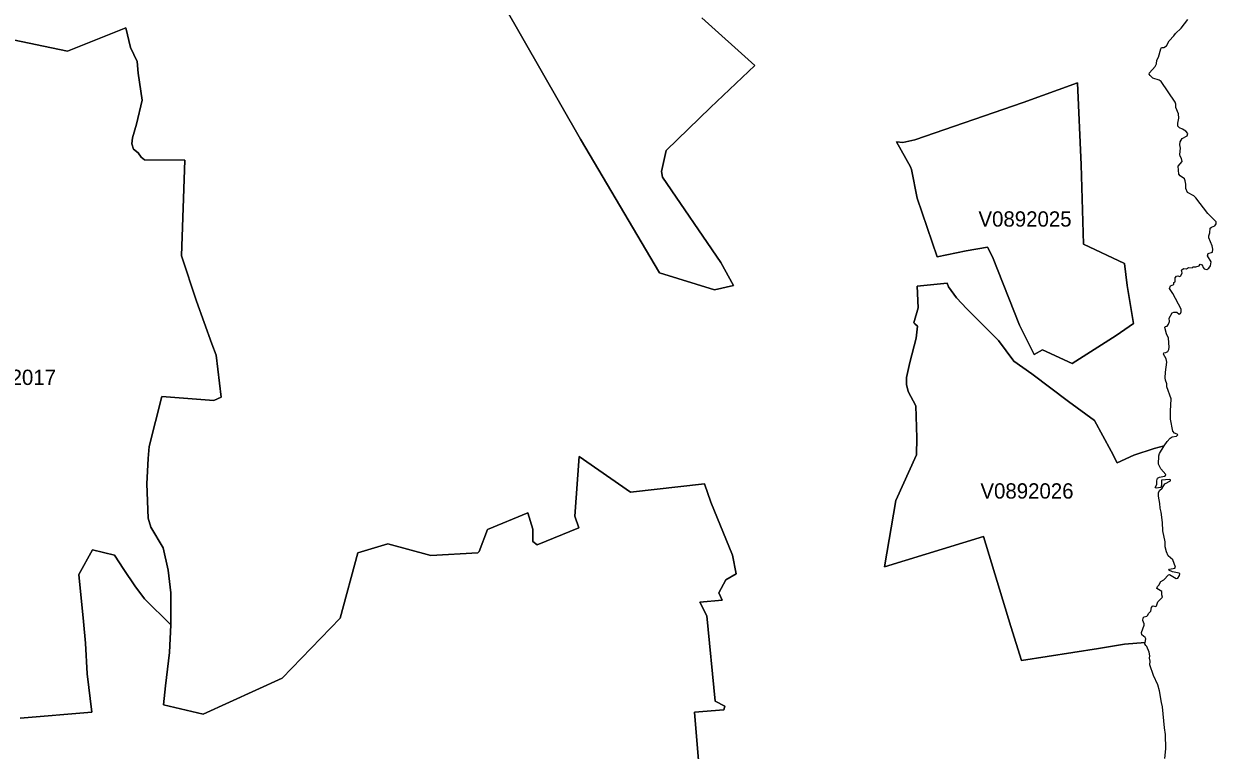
# Model space of a CAD drawing. Extents: x 369010 to 735936, y 6377141 to 6616555.
# Drawn here: x 607570 to 615379, y 6469456 to 6474207 of the extents above; entities that cross this region are included whole.
import ezdxf
from ezdxf.enums import TextEntityAlignment as Align

# ---------------------------------------------------------------- set-up
doc = ezdxf.new("R2010")
doc.units = 0
doc.header["$LTSCALE"] = 40
doc.layers.add('3', color=7, linetype='Continuous', lineweight=13)
doc.layers.add('4', color=7, linetype='Continuous')

msp = doc.modelspace()

# ---------------------------------------------------------------- linework, layer by layer
at = {"layer": '3'}
for points in [[(612009.79, 6474246.32), (612358.35, 6473935.17), (612066.4, 6473661.1), (611776.1, 6473379.25), (611746.31, 6473242.37), (611753.76, 6473203.65), (612134.92, 6472645.07), (612218.33, 6472494.63), (612093.21, 6472467.81), (611732.91, 6472579.53), (611216.2, 6473452.23), (610708.44, 6474336.85)], [(610708.44, 6474336.85), (611216.2, 6473452.23), (611732.91, 6472579.53), (612093.21, 6472467.81), (612218.33, 6472494.63), (612134.92, 6472645.07), (611753.76, 6473203.65), (611746.31, 6473242.37), (611776.1, 6473379.25), (612066.4, 6473661.1), (612358.35, 6473935.17), (612009.79, 6474246.32)], [(607546.48, 6469664.84), (608015.19, 6469702.91), (607985.07, 6469954.97), (607973.48, 6470154.57), (607960.24, 6470297.73), (607929.96, 6470605.73), (608020.49, 6470766.27), (608163.32, 6470730.68), (608225.38, 6470637.67), (608298.04, 6470530.26), (608360.93, 6470445.19), (608532.72, 6470275.88), (608533.55, 6470483.75), (608516.5, 6470633.2), (608483.73, 6470778.68), (608401.31, 6470915.06), (608385.59, 6470972.65), (608376.32, 6471198.07), (608385.42, 6471364.73), (608392.04, 6471442.02), (608473.31, 6471769.72), (608815.24, 6471743.4), (608862.41, 6471764.42), (608829.64, 6472039.66), (608802.16, 6472112.97), (608700.05, 6472392.51), (608603.06, 6472688.76), (608624.08, 6473316.52), (608360.76, 6473317.84), (608338.42, 6473336.21), (608319.39, 6473364.35), (608289.27, 6473386.53), (608277.35, 6473423.27), (608281.32, 6473461.34), (608308.79, 6473551.7), (608344.21, 6473707.61), (608319.39, 6473885.85), (608311.44, 6473961.98), (608268.25, 6474053.67), (608238.12, 6474182.11), (607856.8, 6474028.68), (607448.67, 6474114.25)], [(607448.67, 6474114.25), (607856.8, 6474028.68), (608238.12, 6474182.11), (608268.25, 6474053.67), (608311.44, 6473961.98), (608319.39, 6473885.85), (608344.21, 6473707.61), (608308.79, 6473551.7), (608281.32, 6473461.34), (608277.35, 6473423.27), (608289.27, 6473386.53), (608319.39, 6473364.35), (608338.42, 6473336.21), (608360.76, 6473317.84), (608624.08, 6473316.52), (608603.06, 6472688.76), (608700.05, 6472392.51), (608802.16, 6472112.97), (608829.64, 6472039.66), (608862.41, 6471764.42), (608815.24, 6471743.4), (608473.31, 6471769.72), (608392.04, 6471442.02), (608385.42, 6471364.73), (608376.32, 6471198.07), (608385.59, 6470972.65), (608401.31, 6470915.06), (608483.73, 6470778.68)], [(615152.72, 6473325.46), (615142.45, 6473341.35), (615140.47, 6473351.94), (615145.1, 6473393.64), (615141.46, 6473415.33), (615143.12, 6473435.52), (615155.36, 6473458.36), (615189.62, 6473474.58), (615192.93, 6473490.46), (615180.52, 6473506.02), (615158.01, 6473519.43), (615137.82, 6473527.04), (615128.55, 6473537.63), (615127.56, 6473558.82), (615134.51, 6473591.26), (615131.86, 6473619.06), (615114.32, 6473659.28), (615113.99, 6473682.45), (615109.35, 6473696.02), (615018.82, 6473831.24), (615006.24, 6473839.18), (614964.21, 6473852.09), (614945.67, 6473869.96), (614940.37, 6473879.23), (614941.37, 6473887.18), (614978.44, 6473928.39), (614988.04, 6473946.92), (614991.02, 6473969.1), (615001.94, 6473990.62), (615016.84, 6474045.07), (615021.14, 6474052.02), (615036.04, 6474053.34), (615054.24, 6474063.6), (615071.95, 6474096.71), (615101.74, 6474128.81), (615112.33, 6474144.87), (615150.4, 6474178.3), (615194.26, 6474235.23)], [(614412.58, 6471737.28), (614583.05, 6471613.32), (614690.3, 6471411.73), (614729.69, 6471335.44), (614840.58, 6471385.58), (614972.98, 6471428.45), (615039.01, 6471446.16), (615056.89, 6471474.96), (615076.58, 6471495.81), (615090.16, 6471504.75), (615119.95, 6471510.71), (615127.23, 6471518.65), (615123.92, 6471523.95), (615106.71, 6471529.9), (615095.45, 6471542.81), (615080.23, 6471620.43), (615079.56, 6471674.39), (615085.19, 6471754), (615055.9, 6471832.61), (615055.56, 6471851.81), (615047.29, 6471875.64), (615044.97, 6471891.53), (615046.3, 6471928.44), (615054.74, 6471993.98), (615050.93, 6472015.82), (615033.39, 6472046.44), (615035.37, 6472055.88), (615049.94, 6472057.03), (615062.35, 6472063.99), (615069.63, 6472077.23), (615071.95, 6472091.79), (615066.32, 6472150.05), (615054.24, 6472179.01), (615042.32, 6472220.55), (615043.98, 6472226.68), (615057.22, 6472230.32), (615065.99, 6472242.23), (615072.28, 6472260.44), (615070.63, 6472281.62), (615091.15, 6472317.54), (615100.75, 6472321.51), (615120.61, 6472320.52), (615136.5, 6472308.6), (615145.1, 6472312.24), (615149.57, 6472323), (615149.24, 6472340.21), (615095.45, 6472442.82), (615073.27, 6472476.59), (615080.89, 6472493.14), (615102.07, 6472502.74), (615102.57, 6472514.32), (615111.01, 6472519.62), (615111.01, 6472545.27), (615118.29, 6472557.19), (615126.9, 6472558.84), (615139.14, 6472554.21), (615147.42, 6472558.51), (615157.02, 6472577.71), (615152.72, 6472595.92), (615163.97, 6472607.5), (615184.99, 6472605.18), (615197.9, 6472614.45), (615221.07, 6472611.47), (615229.01, 6472618.09), (615244.9, 6472617.43), (615267.08, 6472624.38), (615274.53, 6472634.15), (615286.61, 6472630.34), (615294.55, 6472612.47), (615301.01, 6472605.18), (615316.9, 6472601.21), (615331.46, 6472609.49), (615341.72, 6472623.39), (615346.69, 6472650.2), (615321.2, 6472690.09), (615325.5, 6472705.64), (615353.97, 6472714.25), (615357.94, 6472733.78), (615352.98, 6472755.63), (615331.13, 6472806.44), (615330.14, 6472821), (615338.41, 6472840.53), (615340.07, 6472870.32), (615348.67, 6472877.27), (615370.52, 6472885.88), (615378.79, 6472899.12), (615378.13, 6472912.19), (615323.52, 6472967.47), (615246.23, 6473068.26), (615232.99, 6473081.5), (615190.95, 6473105.01), (615181.18, 6473129.83), (615180.85, 6473159.46), (615176.88, 6473181.3), (615170.59, 6473194.21), (615142.45, 6473213.41), (615133.85, 6473224), (615130.21, 6473277.13), (615157.02, 6473307.25), (615152.72, 6473325.46)], [(615041.66, 6469401.03), (615049.94, 6469464.58), (615047.29, 6469558.42), (615040.01, 6469601.29), (615028.42, 6469738.16), (615020.81, 6469767.29), (615008.23, 6469844.58), (614997.31, 6469882.64), (614969.17, 6469943.88), (614944.35, 6470013.23), (614947.33, 6470037.06), (614942.03, 6470056.92), (614943.68, 6470072.81), (614941.04, 6470096.47), (614924.98, 6470132.88), (614917.37, 6470139.5), (614912.07, 6470151.42), (614913.23, 6470158.7), (614777.85, 6470149.1), (614607.38, 6470120.47), (614104.25, 6470041.86), (614033.08, 6470264.63), (613854.67, 6470854.32), (613207.22, 6470654.06), (613281.2, 6471088.01), (613417.08, 6471388.56), (613418.4, 6471499.62), (613411.12, 6471708.32), (613361.14, 6471802.49), (613351.54, 6471847.84), (613351.54, 6471894.34), (613373.05, 6471992.16), (613414.76, 6472151.37), (613423.03, 6472228.83), (613405.82, 6472244.38), (613399.86, 6472251.5), (613427.83, 6472349.81), (613420.72, 6472491.15), (613618, 6472511.34), (613626.93, 6472486.35), (613677.58, 6472414.19), (613745.27, 6472342.69), (613862.12, 6472228.17), (613953.97, 6472135.15), (614052.94, 6472000.43), (614170.62, 6471917.35), (614412.58, 6471737.28)], [(614913.23, 6470158.7), (614917.7, 6470184.19), (614913.4, 6470192.13), (614892.54, 6470209.35), (614888.9, 6470224.74), (614908.43, 6470272.4), (614907.11, 6470283), (614898.17, 6470302.86), (614900.82, 6470320.4), (614906.78, 6470327.68), (614923.99, 6470333.14), (614930.94, 6470339.43), (614936.07, 6470350.36), (614951.3, 6470365.58), (614954.61, 6470389.42), (614962.22, 6470398.35), (614967.19, 6470400.34), (614982.91, 6470395.04), (614988.04, 6470399.68), (614997.31, 6470426.16), (615026.44, 6470455.62), (615022.46, 6470472.66), (615022.8, 6470493.19), (614990.03, 6470512.39), (614994, 6470525.96), (615002.6, 6470534.23), (615016.84, 6470558.06), (615035.7, 6470569.32), (615066.32, 6470603.58), (615074.27, 6470604.24), (615116.97, 6470577.76), (615128.55, 6470580.08), (615138.81, 6470597.62), (615140.47, 6470608.54), (615137.16, 6470612.52), (615092.8, 6470621.78), (615069.96, 6470632.04), (615074.27, 6470640.65), (615108.36, 6470646.28), (615112.99, 6470652.24), (615094.79, 6470701.06), (615064.67, 6470725.89), (615053.91, 6470752.37), (615045.63, 6470785.47), (615044.64, 6470818.57), (615030.08, 6470891.22), (615027.43, 6470944.02), (615018.49, 6471012.87), (615011.87, 6471039.35), (615010.05, 6471069.64), (615000.95, 6471117.3), (615001.11, 6471139.15), (615007.07, 6471153.38), (615025.77, 6471169.93), (615042.99, 6471198.23), (615080.56, 6471217.27), (615080.56, 6471223.06), (615073.27, 6471226.04), (615020.81, 6471222.4), (615021.14, 6471189.96), (615017.17, 6471173.9), (614986.38, 6471169.27), (614980.43, 6471173.41), (614990.69, 6471193.93), (614990.69, 6471217.1), (614994.66, 6471234.98), (615008.23, 6471241.93), (615040.01, 6471247.88), (615047.95, 6471253.51), (615048.28, 6471259.47), (615015.84, 6471296.54), (615002.27, 6471325.84), (615003.27, 6471380.45), (615008.07, 6471396.34), (615039.01, 6471446.16), (614972.98, 6471428.45), (614840.58, 6471385.58), (614729.69, 6471335.44), (614690.3, 6471411.73), (614583.05, 6471613.32), (614412.58, 6471737.28), (614170.62, 6471917.35), (614052.94, 6472000.43), (613953.97, 6472135.15), (613862.12, 6472228.17), (613745.27, 6472342.69), (613677.58, 6472414.19), (613626.93, 6472486.35), (613618, 6472511.34), (613420.72, 6472491.15), (613427.83, 6472349.81), (613399.86, 6472251.5), (613405.82, 6472244.38), (613423.03, 6472228.83), (613414.76, 6472151.37), (613373.05, 6471992.16), (613351.54, 6471894.34), (613351.54, 6471847.84), (613361.14, 6471802.49), (613411.12, 6471708.32)], [(613411.12, 6471708.32), (613418.4, 6471499.62), (613417.08, 6471388.56), (613281.2, 6471088.01), (613207.22, 6470654.06), (613854.67, 6470854.32), (614033.08, 6470264.63), (614104.25, 6470041.86), (614607.38, 6470120.47), (614777.85, 6470149.1), (614913.23, 6470158.7)], [(608483.73, 6470778.68), (608516.5, 6470633.2), (608533.55, 6470483.75), (608532.72, 6470275.88), (608524.78, 6470093.99), (608498.13, 6469875.69), (608484.89, 6469752.39), (608744.73, 6469690.33), (609263.09, 6469925.67), (609641.43, 6470319.24), (609757.62, 6470745.75), (609954.9, 6470805), (610235.26, 6470728.7), (610544.26, 6470747.24), (610553.03, 6470755.18), (610607.15, 6470899.83), (610870.63, 6471008.07), (610903.4, 6470901.65), (610903.4, 6470820.06), (610932.69, 6470798.71), (611205.45, 6470911.08), (611179.79, 6470986.55), (611207.27, 6471377.81), (611543.4, 6471144.44), (612028, 6471197.74), (612068.88, 6471078.91), (612210.72, 6470731.35), (612234.55, 6470609.87), (612167.19, 6470568.99), (612122.83, 6470484.75), (612144.18, 6470437.74), (611996.89, 6470422.68), (612043.89, 6470334.8), (612096.85, 6469776.55), (612160.73, 6469743.62), (612155.44, 6469719.79), (611962.13, 6469702.91), (611992.09, 6469335.16)], [(611992.09, 6469335.16), (611962.13, 6469702.91), (612155.44, 6469719.79), (612160.73, 6469743.62), (612096.85, 6469776.55), (612043.89, 6470334.8), (611996.89, 6470422.68), (612144.18, 6470437.74), (612122.83, 6470484.75), (612167.19, 6470568.99), (612234.55, 6470609.87), (612210.72, 6470731.35), (612068.88, 6471078.91), (612028, 6471197.74), (611543.4, 6471144.44), (611207.27, 6471377.81), (611179.79, 6470986.55), (611205.45, 6470911.08), (610932.69, 6470798.71), (610903.4, 6470820.06), (610903.4, 6470901.65), (610870.63, 6471008.07), (610607.15, 6470899.83), (610553.03, 6470755.18), (610544.26, 6470747.24), (610235.26, 6470728.7), (609954.9, 6470805), (609757.62, 6470745.75), (609641.43, 6470319.24), (609263.09, 6469925.67), (608744.73, 6469690.33), (608484.89, 6469752.39), (608498.13, 6469875.69), (608524.78, 6470093.99), (608532.72, 6470275.88)], [(608532.72, 6470275.88), (608360.93, 6470445.19), (608298.04, 6470530.26), (608225.38, 6470637.67), (608163.32, 6470730.68), (608020.49, 6470766.27), (607929.96, 6470605.73), (607960.24, 6470297.73), (607973.48, 6470154.57), (607985.07, 6469954.97), (608015.19, 6469702.91), (607546.48, 6469664.84)]]:
    msp.add_lwpolyline(points, dxfattribs=at)
for points in [[(614471.17, 6473822.13), (614495.17, 6473284.58), (614510.39, 6472766.72), (614777.85, 6472639.28), (614796.05, 6472495.45), (614837.43, 6472246.04), (614723.56, 6472168.75), (614436.91, 6471984.38), (614241.95, 6472074.25), (614186.34, 6472045.12), (614091.67, 6472235.28), (613913.09, 6472684.13), (613880.98, 6472747.35), (613741.96, 6472723.19), (613550.97, 6472683.63), (613421.54, 6473066.94), (613382.98, 6473255.12), (613378.02, 6473272.16), (613285.33, 6473435.35), (613327.87, 6473430.39), (613404.99, 6473449.75), (614114.34, 6473694.03)], [(614471.17, 6473822.13), (614114.34, 6473694.03), (613404.99, 6473449.75), (613327.87, 6473430.39), (613285.33, 6473435.35), (613378.02, 6473272.16), (613382.98, 6473255.12), (613421.54, 6473066.94), (613550.97, 6472683.63), (613741.96, 6472723.19), (613880.98, 6472747.35), (613913.09, 6472684.13), (614091.67, 6472235.28), (614186.34, 6472045.12), (614241.95, 6472074.25), (614436.91, 6471984.38), (614723.56, 6472168.75), (614837.43, 6472246.04), (614796.05, 6472495.45), (614777.85, 6472639.28), (614510.39, 6472766.72), (614495.17, 6473284.58)]]:
    msp.add_lwpolyline(points, close=True, dxfattribs=at)

# ---------------------------------------------------------------- texts
at = {"layer": '4'}
for s, p in [('V0892025', (614127.04, 6472880.81)), ('V0892017', (607476.28, 6471844.81)), ('V0892026', (614139.9, 6471101.37))]:
    msp.add_text(s, height=100, dxfattribs=at).set_placement(p, align=Align.CENTER)

doc.saveas('drawing.dxf')
